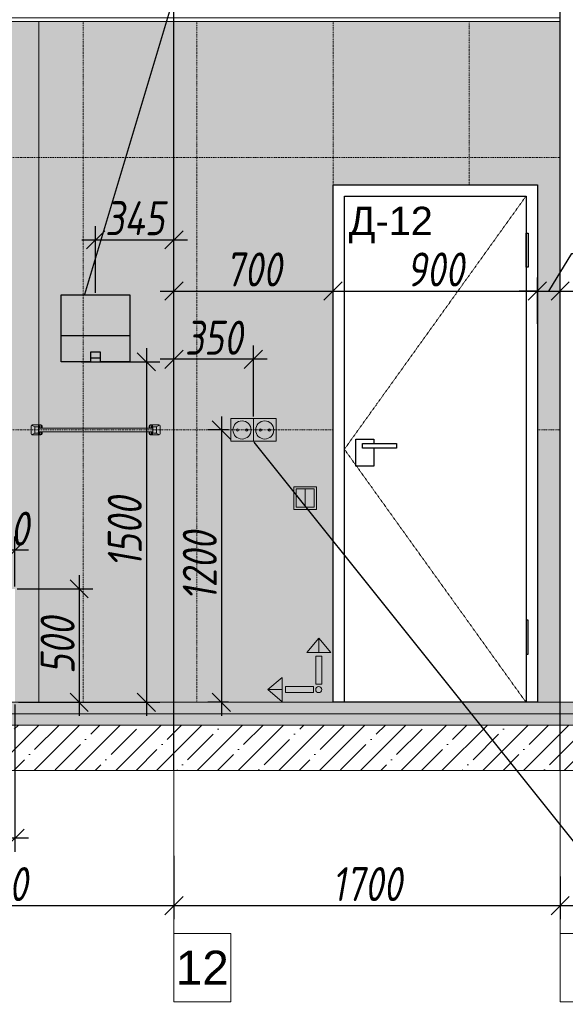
# Model space of a CAD drawing. Header units: millimetres. Extents: x -57162 to 485422, y -209335 to -9481.
# Tile 650 of 656: x 444396 to 446799, y -201117 to -196779. Entities that reach past the tile are written whole.
import ezdxf
from ezdxf import colors
from ezdxf.entities.mleader import LeaderData, LeaderLine
from ezdxf.math import Vec2, Vec3

# ---------------------------------------------------------------- set-up
doc = ezdxf.new("R2010")
doc.units = ezdxf.units.MM
doc.linetypes.add('( Hidden )', pattern=[0.375, 0.25, -0.125])
doc.linetypes.add('DASHDOT', pattern=[25.4, 12.7, -6.35, 0, -6.35])
doc.layers.get('Defpoints').update_dxf_attribs({"color": 31})
for name, color, linetype, lineweight in [('A-DETL-GENF', 7, 'Continuous', 5), ('dim_pot', 128, 'Continuous', 9), ('EOM', 1, 'Continuous', 5), ('meb', 26, 'Continuous', 15), ('Сантехнические приборы', 7, 'Continuous', 5)]:
    doc.layers.add(name, color=color, linetype=linetype, lineweight=lineweight)
for name, color, linetype, lineweight, true_color in [('dim_per', 7, 'Continuous', 9, 0x1c3800), ('dim_razv', 7, 'DASHDOT', 9, 0x183018), ('pol', 7, 'Continuous', 15, 0x55666d)]:
    doc.layers.add(name, color=color, linetype=linetype, lineweight=lineweight, true_color=true_color)
doc.layers.add('ДП_SM_оборудование', color=252, linetype='Continuous')
doc.styles.add('fl_iso paper', font='isocpeur.ttf', dxfattribs={"width": 0.8, "oblique": 10})
doc.styles.get("Standard").update_dxf_attribs({"font": 'arial.ttf'})
doc.dimstyles.new('In tre 1_50', dxfattribs={"dimtxt": 150, "dimasz": 80, "dimexe": 60, "dimexo": 10, "dimgap": 20, "dimtad": 1, "dimdec": 0, "dimrnd": 5, "dimzin": 0, "dimdsep": 46, "dimtxsty": 'fl_iso paper', "dimblk": 'OBLIQUE', "dimcen": 0, "dimdle": 60, "dimadec": 0, "dimazin": 0, "dimtfac": 1, "dimtdec": 0, "dimtofl": 0, "dimtmove": 1, "dimatfit": 1, "dimfxl": 40, "dimtolj": 1, "dimtzin": 0, "dimarcsym": 1})

# ---------------------------------------------------------------- blocks, each defined once
blk = doc.blocks.new('_Oblique')
at = {"color": 0, "linetype": 'ByBlock', "lineweight": -2}
blk.add_line((-0.5, -0.5), (0.5, 0.5), dxfattribs=at)
blk = doc.blocks.new('*D844')
at = {"layer": 'Defpoints', "color": 0, "linetype": 'ByBlock', "transparency": 16777216}
for p in [(445075.2, -200453.3), (443475.2, -200609.8), (445075.2, -200682.1)]:
    blk.add_point(p, dxfattribs=at)
at = {"layer": 'dim_razv', "color": 0, "linetype": 'ByBlock', "lineweight": -2, "transparency": 16777216}
for p, q in [((445075.2, -200463.3), (445075.2, -200742.1)), ((443475.2, -200619.8), (443475.2, -200742.1)), ((443415.2, -200682.1), (445135.2, -200682.1))]:
    blk.add_line(p, q, dxfattribs=at)
at = {"layer": 'dim_razv', "color": 0, "linetype": 'ByBlock', "lineweight": -2, "transparency": 16777216, "xscale": 80, "yscale": 80, "zscale": 80, "rotation": 180}
blk.add_blockref('_Oblique', (443475.2, -200682.1), dxfattribs=at)
at = {"layer": 'dim_razv', "color": 0, "linetype": 'ByBlock', "lineweight": -2, "transparency": 16777216, "xscale": 80, "yscale": 80, "zscale": 80}
blk.add_blockref('_Oblique', (445075.2, -200682.1), dxfattribs=at)
at = {"layer": 'dim_razv', "color": 0, "linetype": 'ByBlock', "transparency": 16777216, "insert": (444275.2, -200587.1), "char_height": 150, "attachment_point": 5, "style": 'fl_iso paper'}
blk.add_mtext('\\A1;1600', dxfattribs=at)
blk = doc.blocks.new('*D845')
at = {"layer": 'Defpoints', "color": 0, "linetype": 'ByBlock', "transparency": 16777216}
for p in [(445075.2, -200453.3), (446775.9, -200544), (446775.9, -200682.1)]:
    blk.add_point(p, dxfattribs=at)
at = {"layer": 'dim_razv', "color": 0, "linetype": 'ByBlock', "lineweight": -2, "transparency": 16777216}
for p, q in [((445075.2, -200463.3), (445075.2, -200742.1)), ((446775.9, -200554), (446775.9, -200742.1)), ((445015.2, -200682.1), (446835.9, -200682.1))]:
    blk.add_line(p, q, dxfattribs=at)
at = {"layer": 'dim_razv', "color": 0, "linetype": 'ByBlock', "lineweight": -2, "transparency": 16777216, "xscale": 80, "yscale": 80, "zscale": 80, "rotation": 180}
blk.add_blockref('_Oblique', (445075.2, -200682.1), dxfattribs=at)
at = {"layer": 'dim_razv', "color": 0, "linetype": 'ByBlock', "lineweight": -2, "transparency": 16777216, "xscale": 80, "yscale": 80, "zscale": 80}
blk.add_blockref('_Oblique', (446775.9, -200682.1), dxfattribs=at)
at = {"layer": 'dim_razv', "color": 0, "linetype": 'ByBlock', "transparency": 16777216, "insert": (445925.5, -200587.1), "char_height": 150, "attachment_point": 5, "style": 'fl_iso paper'}
blk.add_mtext('\\A1;1700', dxfattribs=at)
blk = doc.blocks.new('*D877')
at = {"layer": 'Defpoints', "color": 0, "linetype": 'ByBlock', "transparency": 16777216}
for p in [(445775.9, -197974.2), (445075.2, -198124), (445775.9, -198129.5)]:
    blk.add_point(p, dxfattribs=at)
at = {"layer": 'dim_razv', "color": 0, "linetype": 'ByBlock', "lineweight": -2, "transparency": 16777216}
for p, q in [((445075.2, -198114), (445075.2, -197914.2)), ((445775.9, -198119.5), (445775.9, -197914.2)), ((445015.2, -197974.2), (445835.9, -197974.2))]:
    blk.add_line(p, q, dxfattribs=at)
at = {"layer": 'dim_razv', "color": 0, "linetype": 'ByBlock', "lineweight": -2, "transparency": 16777216, "xscale": 80, "yscale": 80, "zscale": 80, "rotation": 180}
blk.add_blockref('_Oblique', (445075.2, -197974.2), dxfattribs=at)
at = {"layer": 'dim_razv', "color": 0, "linetype": 'ByBlock', "lineweight": -2, "transparency": 16777216, "xscale": 80, "yscale": 80, "zscale": 80}
blk.add_blockref('_Oblique', (445775.9, -197974.2), dxfattribs=at)
at = {"layer": 'dim_razv', "color": 0, "linetype": 'ByBlock', "transparency": 16777216, "insert": (445425.5, -197879.2), "char_height": 150, "attachment_point": 5, "style": 'fl_iso paper'}
blk.add_mtext('\\A1;700', dxfattribs=at)
blk = doc.blocks.new('*D878')
at = {"layer": 'Defpoints', "color": 0, "linetype": 'ByBlock', "transparency": 16777216}
for p in [(446675.9, -197974.2), (445775.9, -198129.5), (446675.9, -198129.5)]:
    blk.add_point(p, dxfattribs=at)
at = {"layer": 'dim_razv', "color": 0, "linetype": 'ByBlock', "lineweight": -2, "transparency": 16777216}
for p, q in [((445775.9, -198119.5), (445775.9, -197914.2)), ((446675.9, -198119.5), (446675.9, -197914.2)), ((445715.9, -197974.2), (446735.9, -197974.2))]:
    blk.add_line(p, q, dxfattribs=at)
at = {"layer": 'dim_razv', "color": 0, "linetype": 'ByBlock', "lineweight": -2, "transparency": 16777216, "xscale": 80, "yscale": 80, "zscale": 80, "rotation": 180}
blk.add_blockref('_Oblique', (445775.9, -197974.2), dxfattribs=at)
at = {"layer": 'dim_razv', "color": 0, "linetype": 'ByBlock', "lineweight": -2, "transparency": 16777216, "xscale": 80, "yscale": 80, "zscale": 80}
blk.add_blockref('_Oblique', (446675.9, -197974.2), dxfattribs=at)
at = {"layer": 'dim_razv', "color": 0, "linetype": 'ByBlock', "transparency": 16777216, "insert": (446225.9, -197879.2), "char_height": 150, "attachment_point": 5, "style": 'fl_iso paper'}
blk.add_mtext('\\A1;900', dxfattribs=at)
blk = doc.blocks.new('*D879')
at = {"layer": 'Defpoints', "color": 0, "linetype": 'ByBlock', "transparency": 16777216}
for p in [(446775.9, -197974.2), (446675.9, -198129.5), (446775.9, -198129.5)]:
    blk.add_point(p, dxfattribs=at)
at = {"layer": 'dim_razv', "color": 0, "linetype": 'ByBlock', "lineweight": -2, "transparency": 16777216}
for p, q in [((446725.9, -197974.2), (446828.1, -197809.2)), ((446828.1, -197809.2), (447098.6, -197809.2)), ((446675.9, -198119.5), (446675.9, -197914.2)), ((446775.9, -198119.5), (446775.9, -197914.2)), ((446675.9, -197974.2), (446595.9, -197974.2)), ((446675.9, -197974.2), (446775.9, -197974.2)), ((446775.9, -197974.2), (446855.9, -197974.2))]:
    blk.add_line(p, q, dxfattribs=at)
at = {"layer": 'dim_razv', "color": 0, "linetype": 'ByBlock', "lineweight": -2, "transparency": 16777216, "xscale": 80, "yscale": 80, "zscale": 80}
blk.add_blockref('_Oblique', (446675.9, -197974.2), dxfattribs=at)
at = {"layer": 'dim_razv', "color": 0, "linetype": 'ByBlock', "lineweight": -2, "transparency": 16777216, "xscale": 80, "yscale": 80, "zscale": 80, "rotation": 180}
blk.add_blockref('_Oblique', (446775.9, -197974.2), dxfattribs=at)
at = {"layer": 'dim_razv', "color": 0, "linetype": 'ByBlock', "transparency": 16777216, "insert": (446963.3, -197714.2), "char_height": 150, "attachment_point": 5, "style": 'fl_iso paper'}
blk.add_mtext('\\A1;100', dxfattribs=at)
blk = doc.blocks.new('*U916')
at = {"layer": 'dim_razv', "color": 253, "ltscale": 0.3, "transparency": 33554687}
blk.add_lwpolyline([(0, -1500), (0, 1500)], dxfattribs=at)
blk = doc.blocks.new('*U917')
at = {"layer": 'dim_pot', "color": 0, "linetype": 'ByBlock', "lineweight": -2, "transparency": 16777216}
blk.add_blockref('*U916', (0, 0), dxfattribs=at)
blk = doc.blocks.new('1')
at = {"layer": 'pol', "linetype": 'ByBlock'}
h = blk.add_hatch(color=1, dxfattribs=at)
h.paths.add_polyline_path([(35776.4, 73135.4), (35803.1, 73135.4), (35803.1, 73259), (35776.4, 73259)])
h.paths.add_polyline_path([(35789.8, 73274.6), (35843.2, 73274.6), (35789.8, 73338.2)])
h.paths.add_polyline_path([(35789.8, 73274.6), (35736.3, 73274.6), (35789.8, 73338.2)])
edge = h.paths.add_edge_path()
edge.add_arc((35789.8, 73110.5), 13.4, 0, 360)
h = blk.add_hatch(color=1, dxfattribs=at)
h.paths.add_polyline_path([(35813.3, 73097.1), (35813.3, 73123.9), (35936.9, 73123.9), (35936.9, 73097.1)])
h.paths.add_polyline_path([(35952.5, 73110.5), (35952.5, 73164), (36016.1, 73110.5)])
h.paths.add_polyline_path([(35952.5, 73110.5), (35952.5, 73057), (36016.1, 73110.5)])
at = {"layer": 'pol', "color": 1, "linetype": 'ByBlock'}
for points in [[(35789.8, 73274.6), (35736.3, 73274.6), (35789.8, 73338.2), (35789.8, 73274.6)], [(35789.8, 73274.6), (35843.2, 73274.6), (35789.8, 73338.2), (35789.8, 73274.6)], [(35952.5, 73110.5), (35952.5, 73164), (36016.1, 73110.5), (35952.5, 73110.5)], [(35952.5, 73110.5), (35952.5, 73057), (36016.1, 73110.5), (35952.5, 73110.5)]]:
    blk.add_lwpolyline(points, dxfattribs=at)
for points in [[(35776.4, 73135.4), (35803.1, 73135.4), (35803.1, 73259), (35776.4, 73259)], [(35813.3, 73097.1), (35813.3, 73123.9), (35936.9, 73123.9), (35936.9, 73097.1)]]:
    blk.add_lwpolyline(points, close=True, dxfattribs=at)
blk.add_circle((35789.8, 73110.5), 13.4, dxfattribs=at)
blk = doc.blocks.new('*D1359')
at = {"layer": 'Defpoints', "color": 0, "linetype": 'ByBlock', "transparency": 16777216}
for p in [(445325.2, -198586.3), (445284.1, -199786.3), (445325.2, -199786.3)]:
    blk.add_point(p, dxfattribs=at)
at = {"layer": 'dim_razv', "color": 0, "linetype": 'ByBlock', "lineweight": -2, "transparency": 16777216}
for p, q in [((445284.1, -198526.3), (445284.1, -199846.3)), ((445315.2, -198586.3), (445224.1, -198586.3)), ((445315.2, -199786.3), (445224.1, -199786.3))]:
    blk.add_line(p, q, dxfattribs=at)
at = {"layer": 'dim_razv', "color": 0, "linetype": 'ByBlock', "lineweight": -2, "transparency": 16777216, "xscale": 80, "yscale": 80, "zscale": 80}
for p, rotation in [((445284.1, -198586.3), 90), ((445284.1, -199786.3), 270)]:
    blk.add_blockref('_Oblique', p, dxfattribs=dict(at, rotation=rotation))
at = {"layer": 'dim_razv', "color": 0, "linetype": 'ByBlock', "transparency": 16777216, "insert": (445189.1, -199186.3), "char_height": 150, "attachment_point": 5, "rotation": 90, "style": 'fl_iso paper'}
blk.add_mtext('\\A1;1200', dxfattribs=at)
blk = doc.blocks.new('*D1360')
at = {"layer": 'Defpoints', "color": 0, "linetype": 'ByBlock', "transparency": 16777216}
for p in [(445075.2, -198274.9), (445425.2, -198536.3), (445075.2, -198586.3)]:
    blk.add_point(p, dxfattribs=at)
at = {"layer": 'dim_razv', "color": 0, "linetype": 'ByBlock', "lineweight": -2, "transparency": 16777216}
for p, q in [((445075.2, -198576.3), (445075.2, -198214.9)), ((445425.2, -198526.3), (445425.2, -198214.9)), ((445485.2, -198274.9), (445015.2, -198274.9))]:
    blk.add_line(p, q, dxfattribs=at)
at = {"layer": 'dim_razv', "color": 0, "linetype": 'ByBlock', "lineweight": -2, "transparency": 16777216, "xscale": 80, "yscale": 80, "zscale": 80, "rotation": 180}
blk.add_blockref('_Oblique', (445075.2, -198274.9), dxfattribs=at)
at = {"layer": 'dim_razv', "color": 0, "linetype": 'ByBlock', "lineweight": -2, "transparency": 16777216, "xscale": 80, "yscale": 80, "zscale": 80}
blk.add_blockref('_Oblique', (445425.2, -198274.9), dxfattribs=at)
at = {"layer": 'dim_razv', "color": 0, "linetype": 'ByBlock', "transparency": 16777216, "insert": (445250.2, -198179.9), "char_height": 150, "attachment_point": 5, "style": 'fl_iso paper'}
blk.add_mtext('\\A1;350', dxfattribs=at)
blk = doc.blocks.new('*D2028')
at = {"layer": 'Defpoints', "color": 0, "linetype": 'ByBlock', "transparency": 16777216}
for p in [(444375.2, -199286.3), (444380.2, -199786.3), (444657.9, -199786.3)]:
    blk.add_point(p, dxfattribs=at)
at = {"layer": 'dim_razv', "color": 0, "linetype": 'ByBlock', "lineweight": -2, "transparency": 16777216}
for p, q in [((444657.9, -199226.3), (444657.9, -199846.3)), ((444385.2, -199286.3), (444717.9, -199286.3)), ((444390.2, -199786.3), (444717.9, -199786.3))]:
    blk.add_line(p, q, dxfattribs=at)
at = {"layer": 'dim_razv', "color": 0, "linetype": 'ByBlock', "lineweight": -2, "transparency": 16777216, "xscale": 80, "yscale": 80, "zscale": 80}
for p, rotation in [((444657.9, -199286.3), 90), ((444657.9, -199786.3), 270)]:
    blk.add_blockref('_Oblique', p, dxfattribs=dict(at, rotation=rotation))
at = {"layer": 'dim_razv', "color": 0, "linetype": 'ByBlock', "transparency": 16777216, "insert": (444562.9, -199536.3), "char_height": 150, "attachment_point": 5, "rotation": 90, "style": 'fl_iso paper'}
blk.add_mtext('\\A1;500', dxfattribs=at)
blk = doc.blocks.new('*D2029')
at = {"layer": 'Defpoints', "color": 0, "linetype": 'ByBlock', "transparency": 16777216}
for p in [(444275.2, -199116.4), (444275.2, -199286.3), (444375.2, -199286.3)]:
    blk.add_point(p, dxfattribs=at)
at = {"layer": 'dim_razv', "color": 0, "linetype": 'ByBlock', "lineweight": -2, "transparency": 16777216}
for p, q in [((444275.2, -199276.3), (444275.2, -199056.4)), ((444375.2, -199276.3), (444375.2, -199056.4)), ((444435.2, -199116.4), (444215.2, -199116.4))]:
    blk.add_line(p, q, dxfattribs=at)
at = {"layer": 'dim_razv', "color": 0, "linetype": 'ByBlock', "lineweight": -2, "transparency": 16777216, "xscale": 80, "yscale": 80, "zscale": 80, "rotation": 180}
blk.add_blockref('_Oblique', (444275.2, -199116.4), dxfattribs=at)
at = {"layer": 'dim_razv', "color": 0, "linetype": 'ByBlock', "lineweight": -2, "transparency": 16777216, "xscale": 80, "yscale": 80, "zscale": 80}
blk.add_blockref('_Oblique', (444375.2, -199116.4), dxfattribs=at)
at = {"layer": 'dim_razv', "color": 0, "linetype": 'ByBlock', "transparency": 16777216, "insert": (444325.2, -199021.4), "char_height": 150, "attachment_point": 5, "style": 'fl_iso paper'}
blk.add_mtext('\\A1;100', dxfattribs=at)
blk = doc.blocks.new('*D2024')
at = {"layer": 'Defpoints', "color": 0, "linetype": 'ByBlock', "transparency": 16777216}
for p in [(444375.2, -199786.3), (443475.2, -200198.8), (443475.2, -200385.1)]:
    blk.add_point(p, dxfattribs=at)
at = {"layer": 'dim_razv', "color": 0, "linetype": 'ByBlock', "lineweight": -2, "transparency": 16777216}
for p, q in [((444375.2, -199796.3), (444375.2, -200445.1)), ((443475.2, -200208.8), (443475.2, -200445.1)), ((444435.2, -200385.1), (443415.2, -200385.1))]:
    blk.add_line(p, q, dxfattribs=at)
at = {"layer": 'dim_razv', "color": 0, "linetype": 'ByBlock', "lineweight": -2, "transparency": 16777216, "xscale": 80, "yscale": 80, "zscale": 80, "rotation": 180}
blk.add_blockref('_Oblique', (443475.2, -200385.1), dxfattribs=at)
at = {"layer": 'dim_razv', "color": 0, "linetype": 'ByBlock', "lineweight": -2, "transparency": 16777216, "xscale": 80, "yscale": 80, "zscale": 80}
blk.add_blockref('_Oblique', (444375.2, -200385.1), dxfattribs=at)
at = {"layer": 'dim_razv', "color": 0, "linetype": 'ByBlock', "transparency": 16777216, "insert": (443925.2, -200290.1), "char_height": 150, "attachment_point": 5, "style": 'fl_iso paper'}
blk.add_mtext('\\A1;900', dxfattribs=at)
blk = doc.blocks.new('*D2023')
at = {"layer": 'Defpoints', "color": 0, "linetype": 'ByBlock', "transparency": 16777216}
for p in [(444658.6, -198286.5), (444416.7, -199786.3), (444953.8, -199786.3)]:
    blk.add_point(p, dxfattribs=at)
at = {"layer": 'dim_razv', "color": 0, "linetype": 'ByBlock', "lineweight": -2, "transparency": 16777216}
for p, q in [((444953.8, -198226.5), (444953.8, -199846.3)), ((444668.6, -198286.5), (445013.8, -198286.5)), ((444426.7, -199786.3), (445013.8, -199786.3))]:
    blk.add_line(p, q, dxfattribs=at)
at = {"layer": 'dim_razv', "color": 0, "linetype": 'ByBlock', "lineweight": -2, "transparency": 16777216, "xscale": 80, "yscale": 80, "zscale": 80}
for p, rotation in [((444953.8, -198286.5), 90), ((444953.8, -199786.3), 270)]:
    blk.add_blockref('_Oblique', p, dxfattribs=dict(at, rotation=rotation))
at = {"layer": 'dim_razv', "color": 0, "linetype": 'ByBlock', "transparency": 16777216, "insert": (444858.8, -199036.4), "char_height": 150, "attachment_point": 5, "rotation": 90, "style": 'fl_iso paper'}
blk.add_mtext('\\A1;1500', dxfattribs=at)
blk = doc.blocks.new('9зщшз')
at = {"ltscale": 5, "true_color": 0xfafafa}
h = blk.add_hatch(color=7, dxfattribs=at)
h.dxf.hatch_style = 1
h.paths.add_polyline_path([(-360203.5, 713839.6), (-360203.5, 714018.4), (-360505.5, 714018.4), (-360505.5, 713839.6)])
at = {"ltscale": 5, "true_color": 0xa3a3a3}
h = blk.add_hatch(color=253, dxfattribs=at)
h.dxf.hatch_style = 1
h.paths.add_polyline_path([(-360505.5, 713839.6), (-360505.5, 713723.4), (-360375.2, 713723.4), (-360375.2, 713767.5), (-360333.9, 713767.5), (-360333.9, 713723.4), (-360203.5, 713723.4), (-360203.5, 713839.6)])
at = {"color": 0, "ltscale": 5}
for points in [[(-360505.5, 714018.4), (-360203.5, 714018.4), (-360203.5, 713723.4), (-360333.9, 713723.4)], [(-360375.2, 713723.4), (-360505.5, 713723.4), (-360505.5, 714018.4)], [(-360505.5, 713839.6), (-360203.5, 713839.6)], [(-360375.2, 713723.4), (-360375.2, 713767.5), (-360333.9, 713767.5), (-360333.9, 713723.4)], [(-360375.2, 713741.7), (-360333.9, 713741.7)]]:
    blk.add_lwpolyline(points, dxfattribs=at)
blk = doc.blocks.new('*D2027')
at = {"layer": 'Defpoints', "color": 0, "linetype": 'ByBlock', "transparency": 16777216}
for p in [(445075.2, -197748.4), (445075.2, -197974.2), (444730.2, -197991.5)]:
    blk.add_point(p, dxfattribs=at)
at = {"layer": 'dim_razv', "color": 0, "linetype": 'ByBlock', "lineweight": -2, "transparency": 16777216}
for p, q in [((444730.2, -197981.5), (444730.2, -197688.4)), ((445075.2, -197964.2), (445075.2, -197688.4)), ((444670.2, -197748.4), (445135.2, -197748.4))]:
    blk.add_line(p, q, dxfattribs=at)
at = {"layer": 'dim_razv', "color": 0, "linetype": 'ByBlock', "lineweight": -2, "transparency": 16777216, "xscale": 80, "yscale": 80, "zscale": 80, "rotation": 180}
blk.add_blockref('_Oblique', (444730.2, -197748.4), dxfattribs=at)
at = {"layer": 'dim_razv', "color": 0, "linetype": 'ByBlock', "lineweight": -2, "transparency": 16777216, "xscale": 80, "yscale": 80, "zscale": 80}
blk.add_blockref('_Oblique', (445075.2, -197748.4), dxfattribs=at)
at = {"layer": 'dim_razv', "color": 0, "linetype": 'ByBlock', "transparency": 16777216, "insert": (444902.7, -197653.4), "char_height": 150, "attachment_point": 5, "style": 'fl_iso paper'}
blk.add_mtext('\\A1;345', dxfattribs=at)

msp = doc.modelspace()

# ---------------------------------------------------------------- hatches: boundary and pattern name
at = {"layer": 'A-DETL-GENF'}
h = msp.add_hatch(dxfattribs=at)
h.set_pattern_fill('AR-CONC', color=256, style=0)
h.set_pattern_definition([(50, (319995.27, -207627.55), (182.18467, -15.93909), [19.05, -209.55]), (355, (319995.27, -207627.55), (-35.24342, 191.05685), [15.24, -167.64058]), (100.45144, (320010.45, -207628.88), (146.94125, 175.11775), [16.19, -178.09024]), (46.1842, (319995.27, -207576.75), (271.07904, -42.04233), [28.575, -314.325]), (96.63556, (320017.86, -207580.25), (237.40413, 247.4261), [24.285, -267.1356]), (351.18415, (319995.27, -207576.75), (237.40413, 247.4261), [22.85997, -251.45973]), (21, (320020.67, -207589.45), (151.6144, -102.2652), [19.05, -209.55]), (326, (320020.67, -207589.45), (61.80203, 184.18797), [15.24, -167.64]), (71.45144, (320033.3, -207597.97), (213.41642, 81.92277), [16.19, -178.08994]), (37.5, (319995.27, -207627.55), (3.088603, 84.55504), [0, -165.608, 0, -170.18, 0, -168.275]), (7.5, (319995.27, -207627.55), (66.81966, 100.180575), [0, -97.028, 0, -161.798, 0, -64.135]), (327.5, (319938.63, -207627.55), (135.590595, -5.728744), [0, -63.5, 0, -198.12, 0, -262.89]), (317.5, (319913.23, -207627.55), (148.12918, 25.42649), [0, -82.55, 0, -131.572, 0, -186.69])])
h.paths.add_polyline_path([(439689.5, -199836.3), (447106, -199836.3), (447106, -199786.3), (439689.5, -199786.3)])
h = msp.add_hatch(dxfattribs=at)
h.set_pattern_fill('ANSI35', color=256, scale=10, style=0)
h.set_pattern_definition([(45, (319995.27, -207627.55), (-44.90128, 44.90128), []), (45, (320040.17, -207627.55), (-44.90128, 44.90128), [79.375, -15.875, 0, -15.875])])
h.paths.add_polyline_path([(447106, -199886.3), (439689.5, -199886.3), (439689.5, -199836.3), (447106, -199836.3)])
h = msp.add_hatch(dxfattribs=at)
h.set_pattern_fill('ANSI35', color=256, scale=20, style=0)
h.set_pattern_definition([(45, (319995.27, -207627.55), (-89.80256, 89.80256), []), (45, (320085.07, -207627.55), (-89.80256, 89.80256), [158.75, -31.75, 0, -31.75])])
h.paths.add_polyline_path([(439689.5, -200086.3), (447106, -200086.3), (447106, -199886.3), (439689.5, -199886.3)])
at = {"layer": 'dim_razv', "true_color": 0xffffff, "transparency": 33554687}
h = msp.add_hatch(dxfattribs=at)
h.set_pattern_fill('AR-SAND', scale=3, angle=315)
h.set_pattern_definition([(352.5, (120932.77, 10341.21), (100.426047, 107.214405), [0, -115.824, 0, -129.54, 0, -123.825]), (322.5, (120932.77, 10341.21), (247.41986, 56.70328), [0, -62.484, 0, -104.394, 0, -40.005]), (282.5, (120866.5, 10407.49), (168.099694, -167.489948), [0, -38.1, 0, -137.16, 0, -179.07]), (272.5, (120866.5, 10407.49), (209.26523, -114.68433), [0, -19.05, 0, -89.916, 0, -102.87])])
h.paths.add_polyline_path([(442775.2, -199786.3), (442775.2, -199286.3), (442875.2, -199286.3), (442875.2, -199486.3), (444275.2, -199486.3), (444275.2, -199286.3), (444375.2, -199286.3), (444375.2, -199786.3), (445775.9, -199786.3), (445775.9, -197506.3), (446675.9, -197506.3), (446675.9, -199786.3), (446775.9, -199786.3), (446775.9, -196786.3), (440174.5, -196786.3), (440174.5, -199786.3)])

# ---------------------------------------------------------------- linework, layer by layer
at = {"lineweight": 30}
for points in [[(445075.2, -200086.3), (445075.2, -194436.3)], [(446775.9, -200086.3), (446775.9, -194436.3)]]:
    msp.add_lwpolyline(points, dxfattribs=at)
at = {"lineweight": 13}
for points in [[(440174.5, -196786.3), (446775.9, -196786.3), (446775.9, -196771.3), (440174.5, -196771.3)], [(443475.2, -196786.3), (445075.2, -196786.3), (445075.2, -199786.3), (443475.2, -199786.3)], [(446775.9, -199786.3), (445075.2, -199786.3), (445075.2, -196786.3), (446775.9, -196786.3)], [(446675.9, -199786.3), (445775.9, -199786.3), (445775.9, -197506.3), (446675.9, -197506.3)], [(439689.5, -199836.3), (447106, -199836.3), (447106, -199786.3), (439689.5, -199786.3)], [(447106, -199886.3), (439689.5, -199886.3), (439689.5, -199836.3), (447106, -199836.3)], [(439689.5, -200086.3), (447106, -200086.3), (447106, -199886.3), (439689.5, -199886.3)]]:
    msp.add_lwpolyline(points, close=True, dxfattribs=at)
at = {"linetype": 'ByBlock'}
for points in [[(445775.9, -197506.3), (446675.9, -197506.3), (446675.9, -199786.3), (445775.9, -199786.3)], [(445825.9, -197556.3), (446625.9, -197556.3), (446625.9, -199786.3), (445825.9, -199786.3)], [(446625.9, -197718.7), (446635.9, -197718.7), (446635.9, -197868.7), (446625.9, -197868.7)], [(445905.9, -198646.3), (446055.9, -198646.3), (446055.9, -198666.3), (445905.9, -198666.3)], [(446625.9, -199574), (446635.9, -199574), (446635.9, -199424), (446625.9, -199424)]]:
    msp.add_lwpolyline(points, close=True, dxfattribs=at)
at = {"color": 253, "linetype": '( Hidden )', "lineweight": 13, "ltscale": 15}
msp.add_lwpolyline([(446625.9, -197556.3), (445825.9, -198671.3), (446625.9, -199786.3)], dxfattribs=at)
at = {"linetype": 'ByBlock'}
msp.add_lwpolyline([(445955.9, -198666.3), (445955.9, -198746.3), (445875.9, -198746.3), (445875.9, -198626.3), (445955.9, -198626.3), (445955.9, -198646.3)], dxfattribs=at)
at = {"layer": 'dim_razv', "linetype": 'ByBlock'}
msp.add_lwpolyline([(440174.5, -199786.3), (440174.5, -196786.3), (446775.9, -196786.3), (446775.9, -199786.3), (446675.9, -199786.3), (446675.9, -197506.3), (445775.9, -197506.3), (445775.9, -199786.3)], close=True, dxfattribs=at)
at = {"layer": 'dim_razv', "color": 9, "linetype": 'Continuous', "ltscale": 0.3, "true_color": 0xbababa, "transparency": 33554687}
msp.add_lwpolyline([(444480.2, -199786.3), (444480.2, -196786.3)], dxfattribs=at)
at = {"layer": 'dim_razv', "color": 253, "ltscale": 0.3, "transparency": 33554687}
for points in [[(445175.9, -199786.3), (445175.9, -196786.3)], [(445775.9, -199786.3), (445775.9, -196786.3)], [(446375.9, -197506.3), (446375.9, -196786.3)], [(440174.5, -197386.3), (446775.9, -197386.3)], [(440174.5, -198586.3), (445775.9, -198586.3)], [(446675.2, -198586.3), (446775.9, -198586.3)]]:
    msp.add_lwpolyline(points, dxfattribs=at)
at = {"layer": 'EOM', "color": 172, "linetype": 'ByBlock', "true_color": 0x0000d6}
for points in [[(445425.2, -198636.3), (445325.2, -198636.3), (445325.2, -198536.3), (445425.2, -198536.3)], [(445525.2, -198636.3), (445425.2, -198636.3), (445425.2, -198536.3), (445525.2, -198536.3)]]:
    msp.add_lwpolyline(points, close=True, dxfattribs=at)
at = {"layer": 'EOM', "color": 252, "linetype": 'ByBlock'}
for points in [[(445603.4, -198936.3), (445703.4, -198936.3), (445703.4, -198836.3), (445603.4, -198836.3)], [(445613.4, -198926.3), (445693.4, -198926.3), (445693.4, -198846.3), (445613.4, -198846.3)]]:
    msp.add_lwpolyline(points, close=True, dxfattribs=at)
msp.add_lwpolyline([(445653.4, -198846.3), (445653.4, -198926.3)], dxfattribs=at)
at = {"layer": 'EOM', "color": 172, "linetype": 'ByBlock', "true_color": 0x0000d6}
for centre, radius in [((445375.2, -198586.3), 40), ((445355.2, -198586.3), 5), ((445395.2, -198586.3), 5), ((445475.2, -198586.3), 40), ((445455.2, -198586.3), 5), ((445495.2, -198586.3), 5)]:
    msp.add_circle(centre, radius, dxfattribs=at)
at = {"layer": 'meb', "color": 10}
for points in [[(445075.2, -199801.2), (445075.2, -201105.4)], [(446775.9, -199801.2), (446775.9, -201105.4)]]:
    msp.add_lwpolyline(points, dxfattribs=at)
for points in [[(445075.2, -201105.4), (445325.2, -201105.4), (445325.2, -200805.4), (445075.2, -200805.4)], [(446775.9, -201105.4), (447025.9, -201105.4), (447025.9, -200805.4), (446775.9, -200805.4)]]:
    msp.add_lwpolyline(points, close=True, dxfattribs=at)
at = {"layer": 'Сантехнические приборы', "lineweight": 0}
for p, q in [((444446.2, -198603.5), (444446.2, -198569.1)), ((444448.1, -198565.3), (444463.1, -198572.8)), ((444451, -198564.3), (444489.4, -198564.3)), ((444462.2, -198574.7), (444462.2, -198583.6)), ((444462.2, -198597.9), (444462.2, -198583.6)), ((444464.6, -198572.3), (444475.8, -198572.3)), ((444477.4, -198572.9), (444479.2, -198568.4)), ((444478.2, -198574.7), (444478.2, -198583.6)), ((444478.2, -198578.3), (444494.2, -198578.3)), ((444478.2, -198597.9), (444478.2, -198583.6)), ((444482.9, -198565.9), (444489.4, -198565.9)), ((444492.6, -198569.1), (444492.6, -198578.3)), ((444494.2, -198569.1), (444494.2, -198578.3)), ((444494.2, -198578.3), (444966.2, -198578.3)), ((444966.2, -198569.1), (444966.2, -198578.3)), ((444966.2, -198578.3), (444982.2, -198578.3)), ((444967.8, -198569.1), (444967.8, -198578.3)), ((445009.4, -198564.3), (444971, -198564.3)), ((444977.5, -198565.9), (444971, -198565.9)), ((444983, -198572.9), (444981.2, -198568.4)), ((444982.2, -198597.9), (444982.2, -198574.7)), ((444995.8, -198572.3), (444984.6, -198572.3)), ((445012.3, -198565.3), (444997.2, -198572.8)), ((444998.2, -198574.7), (444998.2, -198583.6)), ((444998.2, -198597.9), (444998.2, -198583.6)), ((445014.2, -198603.5), (445014.2, -198569.1)), ((444448.1, -198607.4), (444463.1, -198599.8)), ((444451, -198608.3), (444489.4, -198608.3)), ((444464.6, -198600.3), (444475.8, -198600.3)), ((444477.4, -198599.7), (444479.2, -198604.2)), ((444478.2, -198594.3), (444494.2, -198594.3)), ((444482.9, -198606.7), (444489.4, -198606.7)), ((444492.6, -198603.5), (444492.6, -198594.3)), ((444494.2, -198594.3), (444966.2, -198594.3)), ((444494.2, -198603.5), (444494.2, -198594.3)), ((444966.2, -198594.3), (444982.2, -198594.3)), ((444966.2, -198603.5), (444966.2, -198594.3)), ((444967.8, -198603.5), (444967.8, -198594.3)), ((444977.5, -198606.7), (444971, -198606.7)), ((445009.4, -198608.3), (444971, -198608.3)), ((444983, -198599.7), (444981.2, -198604.2)), ((444995.8, -198600.3), (444984.6, -198600.3)), ((445012.3, -198607.4), (444997.2, -198599.8))]:
    msp.add_line(p, q, dxfattribs=at)
for centre in [(444483.8, -198572.7), (444976.6, -198572.7), (444483.8, -198599.9), (444976.6, -198599.9)]:
    msp.add_circle(centre, 2.4, dxfattribs=at)
for centre, radius, start, end in [((444451, -198569.1), 4.8, 90, 180), ((444464.6, -198574.7), 2.4, 90, 180), ((444475.8, -198574.7), 2.4, 0, 90), ((444482.9, -198569.9), 4, 90, 158.0526), ((444489.4, -198569.1), 4.8, 0, 90), ((444489.4, -198569.1), 3.2, 0, 90), ((444971, -198569.1), 4.8, 90, 180), ((444971, -198569.1), 3.2, 90, 180), ((444977.5, -198569.9), 4, 21.9474, 90), ((444984.6, -198574.7), 2.4, 90, 180), ((444995.8, -198574.7), 2.4, 0, 90), ((445009.4, -198569.1), 4.8, 0, 90), ((444451, -198603.5), 4.8, 180, 270), ((444464.6, -198597.9), 2.4, 180, 270), ((444475.8, -198597.9), 2.4, 270, 0), ((444482.9, -198602.7), 4, 201.9474, 270), ((444489.4, -198603.5), 4.8, 270, 0), ((444489.4, -198603.5), 3.2, 270, 0), ((444971, -198603.5), 4.8, 180, 270), ((444971, -198603.5), 3.2, 180, 270), ((444977.5, -198602.7), 4, 270, 338.0526), ((444984.6, -198597.9), 2.4, 180, 270), ((444995.8, -198597.9), 2.4, 270, 0), ((445009.4, -198603.5), 4.8, 270, 0)]:
    msp.add_arc(centre, radius, start, end, dxfattribs=at)

# ---------------------------------------------------------------- block references
at = {"linetype": 'ByBlock', "xscale": -0.9938708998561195, "yscale": 0.9938708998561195, "zscale": 0.9938708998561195}
msp.add_blockref('1', (481283.6, -272392.7), dxfattribs=at)
at = {"layer": 'dim_pot', "linetype": 'ByBlock'}
msp.add_blockref('*U917', (444675.2, -198286.3), dxfattribs=at)
at = {"layer": 'ДП_SM_оборудование', "color": 0}
msp.add_blockref('9зщшз', (805084.7, -912009.8), dxfattribs=at)

# ---------------------------------------------------------------- texts
at = {"linetype": 'ByBlock', "insert": (446030.1, -197683.6), "char_height": 125, "attachment_point": 5}
msp.add_mtext_dynamic_manual_height_columns('Д-12', width=726.14, gutter_width=12.5, heights=[0], dxfattribs=at)
at = {"layer": 'meb', "color": 10, "insert": (445200.2, -200955.4), "char_height": 150, "attachment_point": 5}
msp.add_mtext_dynamic_manual_height_columns('12', width=165.776, gutter_width=12.5, heights=[0], dxfattribs=at)

# ---------------------------------------------------------------- dimensions: what is measured, and where the dimension line sits
at = {"layer": 'dim_razv', "linetype": 'ByBlock'}
for base, p1, p2, picture, middle in [((445075.2, -197748.4), (444730.2, -197991.5), (445075.2, -197974.2), '*D2027', (444902.7, -197653.4)), ((445775.9, -197974.2), (445075.2, -198124), (445775.9, -198129.5), '*D877', (445425.5, -197879.2)), ((446675.9, -197974.2), (445775.9, -198129.5), (446675.9, -198129.5), '*D878', (446225.9, -197879.2)), ((445075.2, -198274.9), (445425.2, -198536.3), (445075.2, -198586.3), '*D1360', (445250.2, -198179.9)), ((443475.2, -200385.1), (444375.2, -199786.3), (443475.2, -200198.8), '*D2024', (443925.2, -200290.1)), ((445075.2, -200682.1), (443475.2, -200609.8), (445075.2, -200453.3), '*D844', (444275.2, -200587.1)), ((446775.9, -200682.1), (445075.2, -200453.3), (446775.9, -200544), '*D845', (445925.5, -200587.1))]:
    dim = msp.add_linear_dim(base=base, p1=p1, p2=p2, dimstyle='In tre 1_50', dxfattribs=at)
    dim.commit()
    dim.dimension.update_dxf_attribs({"geometry": picture, "text_midpoint": middle})
for base, p1, p2, picture, middle in [((446775.9, -197974.2), (446675.9, -198129.5), (446775.9, -198129.5), '*D879', (446848.1, -197809.2)), ((444275.2, -199116.4), (444375.2, -199286.3), (444275.2, -199286.3), '*D2029', (444325.2, -199116.4))]:
    dim = msp.add_linear_dim(base=base, p1=p1, p2=p2, dimstyle='In tre 1_50', dxfattribs=at)
    dim.commit()
    dim.dimension.update_dxf_attribs({"geometry": picture, "text_midpoint": middle, "dimtype": 160})
for base, p1, p2, picture, middle in [((444953.8, -199786.3), (444658.6, -198286.5), (444416.7, -199786.3), '*D2023', (444858.8, -199036.4)), ((445284.1, -199786.3), (445325.2, -198586.3), (445325.2, -199786.3), '*D1359', (445189.1, -199186.3)), ((444657.9, -199786.3), (444375.2, -199286.3), (444380.2, -199786.3), '*D2028', (444562.9, -199536.3))]:
    dim = msp.add_linear_dim(base=base, p1=p1, p2=p2, angle=90, dimstyle='In tre 1_50', dxfattribs=at)
    dim.commit()
    dim.dimension.update_dxf_attribs({"geometry": picture, "text_midpoint": middle})

# ---------------------------------------------------------------- leaders
at = {"layer": 'dim_per', "linetype": 'ByBlock'}
ml = msp.add_multileader_mtext('Standard', dxfattribs=at)
ml.set_content('Диспенсер для бумажных полотенец', color=256, style='fl_iso paper')
ml.set_leader_properties()
ml.build(insert=Vec2(0, 0))
ml.multileader.update_dxf_attribs({"text_left_attachment_type": 6, "text_right_attachment_type": 6, "dogleg_length": 252.8})
ctx = ml.context
ctx.base_point, ctx.char_height, ctx.plane_origin = Vec3(445240.1, -196325), 140, Vec3(451525.5, -205134.4)
ctx.left_attachment, ctx.right_attachment = 6, 6
notes = []
notes.append((ctx, [(1, (1, 1, 0), (445181.7, -196325), (1, 0), 58.5, [(0, [(444681.2, -197991.5)], 0, [])])]))
ctx.mtext.insert, ctx.mtext.width, ctx.mtext.flow_direction = Vec3(445242.1, -196143), 1753.646, 5
ml = msp.add_multileader_mtext('Standard', dxfattribs=at)
ml.set_content('Розетки влагостойкие \\Pна стене', color=256, style='fl_iso paper')
ml.set_leader_properties()
ml.build(insert=Vec2(0, 0))
ml.multileader.update_dxf_attribs({"text_left_attachment_type": 6, "text_right_attachment_type": 6, "dogleg_length": 252.8})
ctx = ml.context
ctx.base_point, ctx.char_height, ctx.plane_origin = Vec3(446971, -200503.1), 140, Vec3(452981.1, -208558.6)
ctx.left_attachment, ctx.right_attachment = 6, 6
notes.append((ctx, [(1, (1, 1, 0), (446917.4, -200503.1), (1, 0), 53.6, [(1, [(445425.2, -198636.3)], 0, [])])]))
ctx.mtext.insert, ctx.mtext.width, ctx.mtext.flow_direction = Vec3(446973, -200335.1), 1706.667, 5
ml = msp.add_multileader_mtext('Standard', dxfattribs=at)
ml.set_content('Лапомоечный поддон - ГВЛ обшивка по металлическому \\Pкаркасу с отделкой керамогранитной плиткой \\Pрисунок под камень, \\Pразмер - 600 х1200мм', color=256, style='fl_iso paper')
ml.set_leader_properties()
ml.build(insert=Vec2(0, 0))
ml.multileader.update_dxf_attribs({"text_left_attachment_type": 6, "text_right_attachment_type": 6, "dogleg_length": 252.8})
ctx = ml.context
ctx.base_point, ctx.char_height, ctx.plane_origin = Vec3(444398.2, -201484.3), 140, Vec3(445670.3, -194610.1)
ctx.left_attachment, ctx.right_attachment = 6, 6
notes.append((ctx, [(0, (1, 1, 0), (444365.1, -201484.3), (1, 0), 33.1, [(0, [(443780.6, -199692.1)], 0, [])])]))
ctx.mtext.insert, ctx.mtext.flow_direction = Vec3(444400.2, -201302.3), 5
for ctx, leaders in notes:
    for number, flags, end, landing, length, lines in leaders:
        leader = LeaderData()
        leader.index, (leader.has_last_leader_line, leader.has_dogleg_vector, leader.attachment_direction) = number, flags
        leader.last_leader_point, leader.dogleg_vector, leader.dogleg_length = Vec3(end), Vec3(landing), length
        for number, points, colour, breaks in lines:
            line = LeaderLine()
            line.index, line.vertices, line.color, line.breaks = number, Vec3.list(points), colors.encode_raw_color(colour), breaks
            leader.lines.append(line)
        ctx.leaders.append(leader)

doc.saveas('drawing.dxf')
